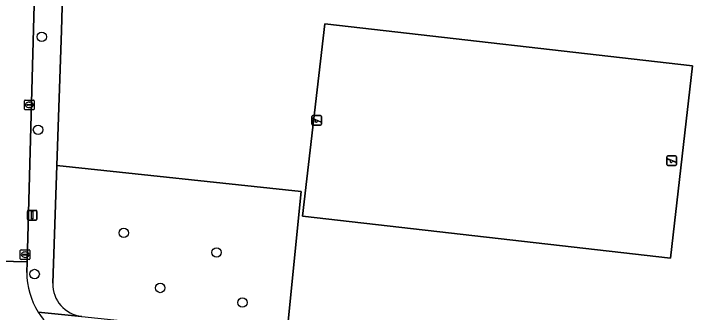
# Model space of a CAD drawing. Extents: x 162082 to 163401, y 388089 to 388636.
# Drawn here: x 162610.5 to 162682.2, y 388370.4 to 388401.2 of the extents above; entities that cross this region are included whole.
import ezdxf

# ---------------------------------------------------------------- set-up
doc = ezdxf.new("R2010")
doc.units = 0
for name, color, linetype in [('IMGEO_Boom', 7, 'Continuous'), ('IMGEO_Groenvoorziening', 7, 'Continuous'), ('IMGEO_Kolk', 7, 'Continuous'), ('IMGEO_Lichtmast', 7, 'Continuous'), ('IMGEO_Rijbaan_lokaal_open', 7, 'Continuous'), ('IMGEO_Speelvoorziening', 7, 'Continuous'), ('IMGEO_Voetpad_open', 7, 'Continuous')]:
    doc.layers.add(name, color=color, linetype=linetype)

msp = doc.modelspace()

# ---------------------------------------------------------------- linework, layer by layer
at = {"layer": 'IMGEO_Boom'}
for centre in [(162613.418, 388398.859), (162613.034, 388389.256), (162621.892, 388378.595), (162631.475, 388376.574), (162612.682, 388374.345), (162625.659, 388372.907), (162634.147, 388371.403)]:
    msp.add_circle(centre, 0.489, dxfattribs=at)
at = {"layer": 'IMGEO_Groenvoorziening'}
for points in [[(162616.651, 388442.57), (162615.456, 388399.527), (162614.983, 388385.568), (162640.233, 388382.891), (162638.702, 388367.749), (162684.33, 388362.957), (162683.555, 388366.062), (162687.325, 388401.532)], [(162617.553, 388369.971), (162638.702, 388367.749), (162640.233, 388382.891), (162614.983, 388385.568), (162614.571, 388373.394)]]:
    msp.add_lwpolyline(points, dxfattribs=at)
for points in [[(162680.641, 388395.848), (162678.366, 388375.978), (162640.347, 388380.33), (162642.68, 388400.193)], [(162642.68, 388400.193), (162640.347, 388380.33), (162678.366, 388375.978), (162680.641, 388395.848)]]:
    msp.add_lwpolyline(points, close=True, dxfattribs=at)
msp.add_arc((162617.893, 388373.278), 3.324, 178.00032, 264.1222, dxfattribs=at)
at = {"layer": 'IMGEO_Kolk'}
for p, q in [((162611.634, 388391.401), (162611.634, 388392.253)), ((162611.709, 388392.327), (162612.561, 388392.327)), ((162611.893, 388391.821), (162611.893, 388391.833)), ((162612.331, 388391.784), (162611.933, 388391.784)), ((162611.936, 388391.87), (162612.334, 388391.87)), ((162612.122, 388392.107), (162612.147, 388392.107)), ((162612.377, 388391.833), (162612.377, 388391.821)), ((162612.635, 388392.253), (162612.635, 388391.401)), ((162612.561, 388391.327), (162611.709, 388391.327)), ((162612.145, 388391.547), (162612.12, 388391.547)), ((162611.201, 388375.923), (162611.201, 388376.775)), ((162611.276, 388376.849), (162612.128, 388376.849)), ((162612.202, 388376.775), (162612.202, 388375.923)), ((162611.46, 388376.343), (162611.46, 388376.355)), ((162611.898, 388376.306), (162611.5, 388376.306)), ((162611.503, 388376.392), (162611.901, 388376.392)), ((162611.712, 388376.069), (162611.687, 388376.069)), ((162611.689, 388376.629), (162611.714, 388376.629)), ((162611.944, 388376.355), (162611.944, 388376.343)), ((162612.128, 388375.849), (162611.276, 388375.849))]:
    msp.add_line(p, q, dxfattribs=at)
for points in [[(162611.634, 388391.401), (162611.634, 388392.253)], [(162611.709, 388392.327), (162612.561, 388392.327)], [(162612.635, 388392.253), (162612.635, 388391.401)], [(162612.561, 388391.327), (162611.709, 388391.327)], [(162611.201, 388375.923), (162611.201, 388376.775)], [(162611.276, 388376.849), (162612.128, 388376.849)], [(162612.202, 388376.775), (162612.202, 388375.923)], [(162612.128, 388375.849), (162611.276, 388375.849)]]:
    msp.add_lwpolyline(points, dxfattribs=at)
for centre, radius, start, end in [((162611.711, 388392.251), 0.0765, 91.55205, 178.44795), ((162611.711, 388392.251), 0.0765, 91.55205, 178.44795), ((162611.933, 388391.83), 0.0403, 85.87752, 175.75265), ((162611.93, 388391.82), 0.0366, 178.93798, 274.71019), ((162612.334, 388391.827), 0.043, 264.86636, 352.45326), ((162612.338, 388391.832), 0.0386, 1.73085, 96.63898), ((162612.559, 388392.251), 0.0765, 1.55205, 88.44795), ((162612.559, 388392.251), 0.0765, 1.55205, 88.44795), ((162611.711, 388391.403), 0.0765, 181.55205, 268.44795), ((162611.711, 388391.403), 0.0765, 181.55205, 268.44795), ((162612.559, 388391.403), 0.0765, 271.55205, 358.44795), ((162612.559, 388391.403), 0.0765, 271.55205, 358.44795), ((162611.278, 388376.773), 0.0765, 91.55205, 178.44795), ((162611.278, 388376.773), 0.0765, 91.55205, 178.44795), ((162612.126, 388376.773), 0.0765, 1.55205, 88.44795), ((162612.126, 388376.773), 0.0765, 1.55205, 88.44795), ((162611.5, 388376.352), 0.0403, 85.87752, 175.75265), ((162611.497, 388376.342), 0.0366, 178.93798, 274.71019), ((162611.901, 388376.349), 0.043, 264.86636, 352.45326), ((162611.905, 388376.354), 0.0386, 1.73085, 96.63898), ((162611.278, 388375.925), 0.0765, 181.55205, 268.44795), ((162611.278, 388375.925), 0.0765, 181.55205, 268.44795), ((162612.126, 388375.925), 0.0765, 271.55205, 358.44795), ((162612.126, 388375.925), 0.0765, 271.55205, 358.44795)]:
    msp.add_arc(centre, radius, start, end, dxfattribs=at)
for centre, major_axis, ratio, start_param, end_param in [((162612.121, 388391.827), (-0.387, 0.002), 0.722429, 4.712389, 7.853982), ((162612.146, 388391.827), (-0.39, 0.002), 0.717154, 1.570796, 4.712389), ((162611.688, 388376.349), (-0.387, 0.002), 0.722429, 4.712389, 7.853982), ((162611.713, 388376.349), (-0.39, 0.002), 0.717154, 1.570796, 4.712389)]:
    msp.add_ellipse(centre, major_axis=major_axis, ratio=ratio, start_param=start_param, end_param=end_param, dxfattribs=at)
at = {"layer": 'IMGEO_Lichtmast'}
for p, q in [((162611.932, 388380.026), (162611.932, 388380.826)), ((162611.932, 388380.826), (162611.932, 388380.026)), ((162612.032, 388380.926), (162612.822, 388380.926)), ((162612.822, 388380.926), (162612.032, 388380.926)), ((162612.922, 388380.826), (162612.922, 388380.026)), ((162612.922, 388380.026), (162612.922, 388380.826)), ((162612.822, 388379.926), (162612.032, 388379.926)), ((162612.032, 388379.926), (162612.822, 388379.926))]:
    msp.add_line(p, q, dxfattribs=at)
msp.add_lwpolyline([(162612.352, 388380.801), (162612.502, 388380.801), (162612.502, 388380.051), (162612.352, 388380.051), (162612.352, 388380.801)], dxfattribs=at)
for centre, start, end in [((162612.032, 388380.826), 90, 180), ((162612.032, 388380.826), 90, 180), ((162612.822, 388380.826), 0, 90), ((162612.822, 388380.826), 360, 90), ((162612.032, 388380.026), 180, 270), ((162612.032, 388380.026), 180, 270), ((162612.822, 388380.026), 270, 0), ((162612.822, 388380.026), 270, 0)]:
    msp.add_arc(centre, 0.1, start, end, dxfattribs=at)
at = {"layer": 'IMGEO_Rijbaan_lokaal_open'}
msp.add_lwpolyline([(162613.718, 388441.426), (162613.97, 388449.157), (162606.936, 388449.257), (162606.593, 388439.749), (162606.503, 388435.662), (162606.338, 388429.695), (162605.965, 388416.886), (162605.815, 388410.859), (162605.583, 388399.107), (162605.48, 388395.34), (162605.461, 388394.621), (162605.357, 388390.813), (162604.951, 388379.009), (162604.81, 388375.778), (162611.897, 388375.594)], close=True, dxfattribs=at)
msp.add_lwpolyline([(162611.867, 388374.497), (162611.897, 388375.594), (162604.81, 388375.778), (162604.762, 388374.461)], dxfattribs=at)
for centre, radius, start, end in [((162619.661, 388374.537), 7.794, 180.29648, 211.98267), ((162619.666, 388374.534), 7.797, 211.9423, 262.55626)]:
    msp.add_arc(centre, radius, start, end, dxfattribs=at)
at = {"layer": 'IMGEO_Speelvoorziening'}
for p, q in [((162641.317, 388389.82), (162641.317, 388390.62)), ((162641.317, 388390.62), (162641.317, 388389.82)), ((162641.7, 388390.248), (162641.361, 388390.385)), ((162641.386, 388390.445), (162642.262, 388390.092)), ((162641.417, 388390.72), (162642.207, 388390.72)), ((162642.207, 388390.72), (162641.417, 388390.72)), ((162642.307, 388390.62), (162642.307, 388389.82)), ((162642.307, 388389.82), (162642.307, 388390.62)), ((162642.207, 388389.72), (162641.417, 388389.72)), ((162641.417, 388389.72), (162642.207, 388389.72)), ((162642.238, 388390.032), (162641.898, 388390.169)), ((162677.988, 388385.657), (162677.988, 388386.457)), ((162677.988, 388386.457), (162677.988, 388385.657)), ((162678.371, 388386.085), (162678.032, 388386.222)), ((162678.057, 388386.282), (162678.933, 388385.929)), ((162678.088, 388386.557), (162678.878, 388386.557)), ((162678.878, 388386.557), (162678.088, 388386.557)), ((162678.909, 388385.869), (162678.569, 388386.006)), ((162678.978, 388386.457), (162678.978, 388385.657)), ((162678.978, 388385.657), (162678.978, 388386.457)), ((162678.878, 388385.557), (162678.088, 388385.557)), ((162678.088, 388385.557), (162678.878, 388385.557))]:
    msp.add_line(p, q, dxfattribs=at)
for centre, radius, start, end in [((162641.417, 388390.62), 0.1, 90, 180), ((162641.417, 388390.62), 0.1, 90, 180), ((162641.374, 388390.415), 0.0327, 68.07798, 248.07798), ((162642.207, 388390.62), 0.1, 0, 90), ((162642.207, 388390.62), 0.1, 360, 90), ((162641.417, 388389.82), 0.1, 180, 270), ((162641.417, 388389.82), 0.1, 180, 270), ((162641.779, 388390.158), 0.12, 130.99278, 5.16318), ((162642.207, 388389.82), 0.1, 270, 0), ((162642.207, 388389.82), 0.1, 270, 0), ((162642.25, 388390.062), 0.0327, 248.07798, 68.07798), ((162678.088, 388386.457), 0.1, 90, 180), ((162678.088, 388386.457), 0.1, 90, 180), ((162678.045, 388386.252), 0.0327, 68.07798, 248.07798), ((162678.45, 388385.995), 0.12, 130.99278, 5.16318), ((162678.878, 388386.457), 0.1, 0, 90), ((162678.878, 388386.457), 0.1, 360, 90), ((162678.088, 388385.657), 0.1, 180, 270), ((162678.088, 388385.657), 0.1, 180, 270), ((162678.878, 388385.657), 0.1, 270, 0), ((162678.878, 388385.657), 0.1, 270, 0), ((162678.921, 388385.899), 0.0327, 248.07798, 68.07798)]:
    msp.add_arc(centre, radius, start, end, dxfattribs=at)
at = {"layer": 'IMGEO_Voetpad_open'}
for points in [[(162614.059, 388453.645), (162614.056, 388452.952), (162613.97, 388449.157), (162613.718, 388441.426), (162611.897, 388375.594), (162611.867, 388374.497)], [(162614.571, 388373.394), (162614.983, 388385.568), (162615.456, 388399.527), (162616.651, 388442.57)], [(162613.05, 388370.409), (162617.519, 388369.947), (162617.553, 388369.971)], [(162617.553, 388369.971), (162617.519, 388369.947), (162613.05, 388370.409)]]:
    msp.add_lwpolyline(points, dxfattribs=at)
for centre, radius, start, end in [((162619.661, 388374.537), 7.794, 180.29648, 211.98267), ((162617.893, 388373.278), 3.324, 178.00032, 264.1222), ((162619.666, 388374.534), 7.797, 211.9423, 262.55626)]:
    msp.add_arc(centre, radius, start, end, dxfattribs=at)

doc.saveas('drawing.dxf')
